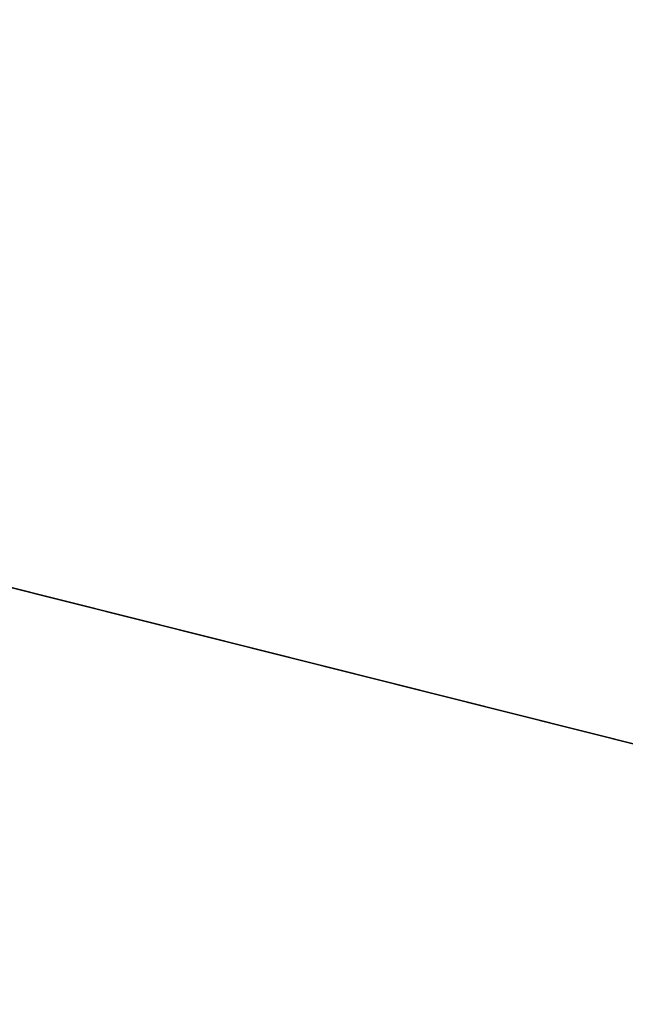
# Model space of a CAD drawing. Extents: x -200 to 200, y -832 to 754.
# Tile 479 of 656: x 5.0024 to 5.089, y -637.8151 to -637.6744. Entities that reach past the tile are written whole.
import ezdxf

# ---------------------------------------------------------------- set-up
doc = ezdxf.new("R2010")
doc.units = 0
doc.header["$LTSCALE"] = 74.25
for name, color, linetype in [('1717', 7, 'CONTINUOUS'), ('1718', 7, 'CONTINUOUS'), ('1720', 7, 'CONTINUOUS'), ('1738', 7, 'CONTINUOUS'), ('2602', 7, 'CONTINUOUS'), ('732', 7, 'CONTINUOUS')]:
    doc.layers.add(name, color=color, linetype=linetype)

msp = doc.modelspace()

# ---------------------------------------------------------------- linework, layer by layer
at = {"layer": '1717', "color": 7, "linetype": 'CONTINUOUS'}
msp.add_3dface([(6.00963, -637.55597, 68.65), (0, -637.14168, 68.65), (6.3346, -639.60229, 68.65), (6.00963, -637.55597, 68.65)], dxfattribs=at)
at = {"layer": '1718', "color": 7, "linetype": 'CONTINUOUS'}
for points in [[(-4.48799, -637.67854, 15.65), (0, -636.5, 15.65), (7.55537, -640.03929, 15.65), (-4.48799, -637.67854, 15.65)], [(-4.48799, -637.67854, 15.65), (7.55537, -640.03929, 15.65), (0, -639.4, 15.65), (-4.48799, -637.67854, 15.65)]]:
    msp.add_3dface(points, dxfattribs=at)
at = {"layer": '1720', "color": 7, "linetype": 'CONTINUOUS'}
for points in [[(0, -635.5, 16.65), (4.08968, -636.37289, 27.05004), (7.14897, -638.29476, 16.65), (0, -635.5, 16.65)], [(4.08968, -636.37289, 27.05004), (5.14908, -636.90126, 30.15), (7.14897, -638.29476, 16.65), (4.08968, -636.37289, 27.05004)]]:
    msp.add_3dface(points, dxfattribs=at)
at = {"layer": '1738', "color": 7, "linetype": 'CONTINUOUS'}
for points in [[(0, -635.5, 16.65), (7.14897, -638.29476, 16.65), (0, -635.79289, 15.94289), (0, -635.5, 16.65)], [(7.14897, -638.29476, 16.65), (0, -636.5, 15.65), (0, -635.79289, 15.94289), (7.14897, -638.29476, 16.65)], [(7.55537, -640.03929, 15.65), (0, -636.5, 15.65), (7.14897, -638.29476, 16.65), (7.55537, -640.03929, 15.65)]]:
    msp.add_3dface(points, dxfattribs=at)
at = {"layer": '2602', "color": 7, "linetype": 'CONTINUOUS'}
for points in [[(0, -637.14168, 68.65), (0, -638.36642, 68.62499), (5.07643, -641.75628, 68.55), (0, -637.14168, 68.65)], [(6.3346, -639.60229, 68.65), (0, -637.14168, 68.65), (5.07643, -641.75628, 68.55), (6.3346, -639.60229, 68.65)]]:
    msp.add_3dface(points, dxfattribs=at)
at = {"layer": '732', "color": 7, "linetype": 'CONTINUOUS'}
for points in [[(160, -638, -11), (-160, -638, -11), (-160, -632.5, -9.52628), (160, -638, -11)], [(160, -632.5, -9.52628), (160, -638, -11), (-160, -632.5, -9.52628), (160, -632.5, -9.52628)], [(160, -638, 11), (160, -632.5, 9.52628), (-160, -638, 11), (160, -638, 11)], [(160, -632.5, 9.52628), (-160, -632.5, 9.52628), (-160, -638, 11), (160, -632.5, 9.52628)]]:
    msp.add_3dface(points, dxfattribs=at)

doc.saveas('drawing.dxf')
